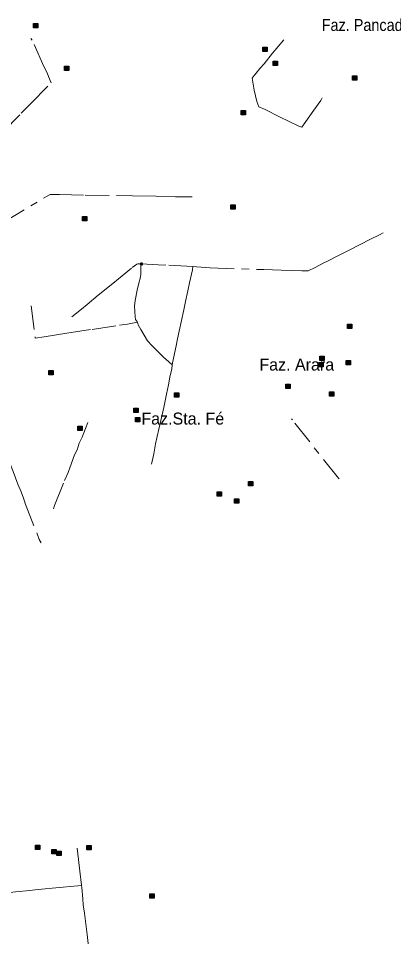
# Model space of a CAD drawing. Extents: x 393.5 to 446.9, y 8064.8 to 8120.4.
# Drawn here: x 425 to 430.01, y 8086.18 to 8098.45 of the extents above; entities that cross this region are included whole.
import ezdxf

# ---------------------------------------------------------------- set-up
doc = ezdxf.new("R2010")
doc.units = 0
doc.header["$LTSCALE"] = 0.064
doc.header["$PDMODE"] = 32
doc.header["$PDSIZE"] = 0.032
doc.linetypes.add('DOT_DASHED', pattern=[7.7, 5, -1.2, 0.3, -1.2])
doc.layers.add('2', color=7, linetype='Continuous', lineweight=25)
doc.layers.add('22', color=7, linetype='DOT_DASHED', lineweight=13)
doc.layers.add('61', color=7, linetype='Continuous')

msp = doc.modelspace()

# ---------------------------------------------------------------- hatches: boundary and pattern name
at = {"layer": '2'}
for points in [[(425.1995, 8098.385), (425.2575, 8098.385), (425.2575, 8098.327), (425.1995, 8098.327)], [(428.2594, 8098.069), (428.3174, 8098.069), (428.3174, 8098.011), (428.2594, 8098.011)], [(425.6118, 8097.818), (425.6698, 8097.818), (425.6698, 8097.76), (425.6118, 8097.76)], [(428.3993, 8097.8822), (428.4573, 8097.8822), (428.4573, 8097.8242), (428.3993, 8097.8242)], [(429.4564, 8097.6857), (429.5144, 8097.6857), (429.5144, 8097.6277), (429.4564, 8097.6277)], [(427.9724, 8097.2249), (428.0304, 8097.2249), (428.0304, 8097.1669), (427.9724, 8097.1669)], [(427.8336, 8095.9619), (427.8916, 8095.9619), (427.8916, 8095.9039), (427.8336, 8095.9039)], [(425.8507, 8095.8048), (425.9087, 8095.8048), (425.9087, 8095.7468), (425.8507, 8095.7468)], [(429.3929, 8094.3683), (429.4509, 8094.3683), (429.4509, 8094.3103), (429.3929, 8094.3103)], [(429.023, 8093.94), (429.081, 8093.94), (429.081, 8093.882), (429.023, 8093.882)], [(429.009, 8093.8556), (429.067, 8093.8556), (429.067, 8093.7976), (429.009, 8093.7976)], [(429.3733, 8093.8836), (429.4313, 8093.8836), (429.4313, 8093.8256), (429.3733, 8093.8256)], [(425.4027, 8093.7493), (425.4607, 8093.7493), (425.4607, 8093.6913), (425.4027, 8093.6913)], [(428.5673, 8093.5672), (428.6253, 8093.5672), (428.6253, 8093.5092), (428.5673, 8093.5092)], [(427.0819, 8093.4497), (427.1399, 8093.4497), (427.1399, 8093.3917), (427.0819, 8093.3917)], [(429.1492, 8093.4617), (429.2072, 8093.4617), (429.2072, 8093.4037), (429.1492, 8093.4037)], [(426.5357, 8093.2452), (426.5937, 8093.2452), (426.5937, 8093.1872), (426.5357, 8093.1872)], [(426.5586, 8093.1187), (426.6166, 8093.1187), (426.6166, 8093.0607), (426.5586, 8093.0607)], [(425.7879, 8093.0037), (425.8459, 8093.0037), (425.8459, 8092.9457), (425.7879, 8092.9457)], [(428.0675, 8092.2673), (428.1255, 8092.2673), (428.1255, 8092.2093), (428.0675, 8092.2093)], [(427.6487, 8092.1266), (427.7067, 8092.1266), (427.7067, 8092.0686), (427.6487, 8092.0686)], [(427.8802, 8092.0357), (427.9382, 8092.0357), (427.9382, 8091.9777), (427.8802, 8091.9777)], [(425.2259, 8087.4036), (425.2839, 8087.4036), (425.2839, 8087.3456), (425.2259, 8087.3456)], [(425.911, 8087.3999), (425.969, 8087.3999), (425.969, 8087.3419), (425.911, 8087.3419)], [(425.4419, 8087.3487), (425.4999, 8087.3487), (425.4999, 8087.2907), (425.4419, 8087.2907)], [(425.5106, 8087.3266), (425.5686, 8087.3266), (425.5686, 8087.2686), (425.5106, 8087.2686)], [(426.7529, 8086.7558), (426.8109, 8086.7558), (426.8109, 8086.6978), (426.7529, 8086.6978)]]:
    msp.add_hatch(color=256, dxfattribs=at).paths.add_polyline_path(points)

# ---------------------------------------------------------------- linework, layer by layer
for points in [[(425.1995, 8098.385), (425.2575, 8098.385), (425.2575, 8098.327), (425.1995, 8098.327)], [(428.2594, 8098.069), (428.3174, 8098.069), (428.3174, 8098.011), (428.2594, 8098.011)], [(425.6118, 8097.818), (425.6698, 8097.818), (425.6698, 8097.76), (425.6118, 8097.76)], [(428.3993, 8097.8822), (428.4573, 8097.8822), (428.4573, 8097.8242), (428.3993, 8097.8242)], [(429.4564, 8097.6857), (429.5144, 8097.6857), (429.5144, 8097.6277), (429.4564, 8097.6277)], [(427.9724, 8097.2249), (428.0304, 8097.2249), (428.0304, 8097.1669), (427.9724, 8097.1669)], [(427.8336, 8095.9619), (427.8916, 8095.9619), (427.8916, 8095.9039), (427.8336, 8095.9039)], [(425.8507, 8095.8048), (425.9087, 8095.8048), (425.9087, 8095.7468), (425.8507, 8095.7468)], [(429.3929, 8094.3683), (429.4509, 8094.3683), (429.4509, 8094.3103), (429.3929, 8094.3103)], [(429.023, 8093.94), (429.081, 8093.94), (429.081, 8093.882), (429.023, 8093.882)], [(429.009, 8093.8556), (429.067, 8093.8556), (429.067, 8093.7976), (429.009, 8093.7976)], [(429.3733, 8093.8836), (429.4313, 8093.8836), (429.4313, 8093.8256), (429.3733, 8093.8256)], [(425.4027, 8093.7493), (425.4607, 8093.7493), (425.4607, 8093.6913), (425.4027, 8093.6913)], [(428.5673, 8093.5672), (428.6253, 8093.5672), (428.6253, 8093.5092), (428.5673, 8093.5092)], [(427.0819, 8093.4497), (427.1399, 8093.4497), (427.1399, 8093.3917), (427.0819, 8093.3917)], [(429.1492, 8093.4617), (429.2072, 8093.4617), (429.2072, 8093.4037), (429.1492, 8093.4037)], [(426.5357, 8093.2452), (426.5937, 8093.2452), (426.5937, 8093.1872), (426.5357, 8093.1872)], [(426.5586, 8093.1187), (426.6166, 8093.1187), (426.6166, 8093.0607), (426.5586, 8093.0607)], [(425.7879, 8093.0037), (425.8459, 8093.0037), (425.8459, 8092.9457), (425.7879, 8092.9457)], [(428.0675, 8092.2673), (428.1255, 8092.2673), (428.1255, 8092.2093), (428.0675, 8092.2093)], [(427.6487, 8092.1266), (427.7067, 8092.1266), (427.7067, 8092.0686), (427.6487, 8092.0686)], [(427.8802, 8092.0357), (427.9382, 8092.0357), (427.9382, 8091.9777), (427.8802, 8091.9777)], [(425.2259, 8087.4036), (425.2839, 8087.4036), (425.2839, 8087.3456), (425.2259, 8087.3456)], [(425.911, 8087.3999), (425.969, 8087.3999), (425.969, 8087.3419), (425.911, 8087.3419)], [(425.4419, 8087.3487), (425.4999, 8087.3487), (425.4999, 8087.2907), (425.4419, 8087.2907)], [(425.5106, 8087.3266), (425.5686, 8087.3266), (425.5686, 8087.2686), (425.5106, 8087.2686)], [(426.7529, 8086.7558), (426.8109, 8086.7558), (426.8109, 8086.6978), (426.7529, 8086.6978)]]:
    msp.add_lwpolyline(points, close=True, dxfattribs=at)
at = {"layer": '22'}
for p, q in [((427.3279, 8095.1378), (427.3278, 8095.137)), ((426.7715, 8092.4971), (426.8028, 8092.6358)), ((425.8376, 8086.8682), (425.8372, 8086.8724))]:
    msp.add_line(p, q, dxfattribs=at)
for points in [[(425.3781, 8097.7261), (425.3368, 8097.8124), (425.1784, 8098.1647), (425.1642, 8098.1876)], [(428.1708, 8097.7208), (428.2225, 8097.7847), (428.2783, 8097.8458), (428.3907, 8097.9896), (428.5418, 8098.1657)], [(424.792, 8096.9383), (425.0348, 8097.1861), (425.164, 8097.3176), (425.4333, 8097.5939), (425.4002, 8097.6765), (425.3781, 8097.7261)], [(428.4816, 8097.1376), (428.2909, 8097.2347), (428.2091, 8097.2724), (428.1803, 8097.3443), (428.1461, 8097.4953), (428.1209, 8097.6283), (428.1173, 8097.6571), (428.1461, 8097.6894), (428.1708, 8097.7208)], [(429.0553, 8097.3928), (429.0337, 8097.3551), (428.9402, 8097.2275), (428.7819, 8097.001), (428.7424, 8097.0136), (428.4816, 8097.1376)], [(424.8005, 8095.7316), (425.3798, 8096.0794), (425.4184, 8096.0988), (425.5466, 8096.0988), (425.8884, 8096.0928), (426.304, 8096.0853), (426.5204, 8096.0838), (426.8294, 8096.0778), (427.095, 8096.0718), (427.3175, 8096.0688)], [(427.3279, 8095.1378), (427.375, 8095.1345), (427.5562, 8095.1195), (428.2755, 8095.0972), (428.5056, 8095.0905), (428.7826, 8095.0803), (428.8645, 8095.0786), (428.9603, 8095.126), (429.0772, 8095.1879), (429.1243, 8095.2099), (429.2707, 8095.286), (429.4153, 8095.3553), (429.6966, 8095.5033), (429.8186, 8095.5608), (429.8674, 8095.5878)], [(425.7112, 8094.4677), (425.8367, 8094.5675), (425.9151, 8094.6317), (426.0632, 8094.7552), (426.2584, 8094.9124), (426.5148, 8095.1244), (426.5758, 8095.1684), (426.5914, 8095.1733), (426.6391, 8095.172)], [(426.5549, 8094.4681), (426.5456, 8094.6104), (426.5549, 8094.6826), (426.5807, 8094.8217), (426.6103, 8094.9316), (426.6208, 8094.979), (426.6295, 8095.0382), (426.631, 8095.0762), (426.6321, 8095.1449), (426.6391, 8095.172)], [(427.3279, 8095.1378), (427.3247, 8095.1379), (426.9656, 8095.1565), (426.8645, 8095.1615), (426.7112, 8095.17), (426.6391, 8095.172)], [(427.3278, 8095.137), (427.3227, 8095.0922), (427.2809, 8094.9197), (427.26, 8094.8132), (427.2269, 8094.6695)], [(427.2269, 8094.6695), (427.2062, 8094.5575), (427.1443, 8094.2743), (427.1199, 8094.1711), (427.1042, 8094.0764), (427.0694, 8093.9124), (427.0514, 8093.8246), (427.0512, 8093.8236)], [(425.1649, 8094.6137), (425.2208, 8094.1803), (425.3394, 8094.1984), (425.6442, 8094.2458), (425.9815, 8094.2977), (426.3471, 8094.3544), (426.4517, 8094.3696), (426.5862, 8094.393), (426.5876, 8094.3932)], [(426.5876, 8094.3932), (426.5581, 8094.4315), (426.5549, 8094.4681)], [(427.0512, 8093.8236), (427.0073, 8093.8647), (426.9358, 8093.929), (426.7786, 8094.0806), (426.7187, 8094.1432), (426.6329, 8094.2972), (426.5963, 8094.3611), (426.5876, 8094.3932)], [(426.8028, 8092.6358), (426.8255, 8092.7694), (426.8733, 8092.9647), (426.937, 8093.2563), (426.9718, 8093.4305), (427.0007, 8093.5581), (427.0181, 8093.6579), (427.0433, 8093.7704), (427.0506, 8093.8194), (427.0512, 8093.8236)], [(425.4634, 8091.9), (425.4788, 8091.945), (425.6127, 8092.2798), (425.6591, 8092.3872), (425.6836, 8092.4487), (425.7446, 8092.6238), (425.7811, 8092.6894), (425.8097, 8092.7778), (425.8461, 8092.8586), (425.8904, 8092.9722), (425.9216, 8093.0556)], [(429.2797, 8092.3004), (429.2697, 8092.3077), (428.6553, 8093.0896), (428.6427, 8093.1019)], [(423.878, 8092.0514), (423.966, 8092.2735), (424.0289, 8092.4449), (424.2789, 8092.4591), (424.3646, 8092.4716), (424.4225, 8092.4799), (424.5962, 8092.5361), (424.7205, 8092.5652), (424.8513, 8092.586), (424.8749, 8092.5215), (424.9242, 8092.3988), (424.9905, 8092.2306), (425.0312, 8092.1266), (425.0633, 8092.0413), (425.0879, 8091.9742)], [(425.0879, 8091.9742), (425.0884, 8091.973), (425.275, 8091.4915), (425.3007, 8091.4478)], [(425.8372, 8086.8724), (425.8185, 8087.0581), (425.7968, 8087.2138), (425.7824, 8087.3642)], [(425.3536, 8086.8228), (425.2194, 8086.8097), (425.1486, 8086.7973), (424.9586, 8086.7812), (424.8561, 8086.768), (424.6013, 8086.7438), (424.3164, 8086.7182), (423.9967, 8086.6838), (423.8444, 8086.6707), (423.5564, 8086.6422), (423.4434, 8086.6305), (423.2835, 8086.6159), (423.1795, 8086.6071), (423.1221, 8086.6048)], [(425.8376, 8086.8682), (425.6853, 8086.8536), (425.5949, 8086.8433), (425.4486, 8086.8302), (425.3536, 8086.8228)], [(426.0169, 8085.2329), (426.0107, 8085.3049), (425.9956, 8085.4717), (425.9715, 8085.681), (425.9428, 8085.9657), (425.9141, 8086.2093), (425.8809, 8086.4984), (425.8628, 8086.6096), (425.8553, 8086.6857), (425.8419, 8086.8395), (425.8376, 8086.8682)]]:
    msp.add_lwpolyline(points, dxfattribs=at)
msp.add_point((426.6391, 8095.172), dxfattribs=at)

# ---------------------------------------------------------------- texts
at = {"layer": '61', "width": 0.9}
msp.add_text('Faz. Pancada Formosa', height=0.16, dxfattribs=at).set_placement((429.0471, 8098.2862))
at = {"layer": '61'}
for s, p in [('Faz. Arara', (428.2146, 8093.7483)), ('Faz.Sta. Fé', (426.6386, 8093.0265))]:
    msp.add_text(s, height=0.16, dxfattribs=at).set_placement(p)

doc.saveas('drawing.dxf')
